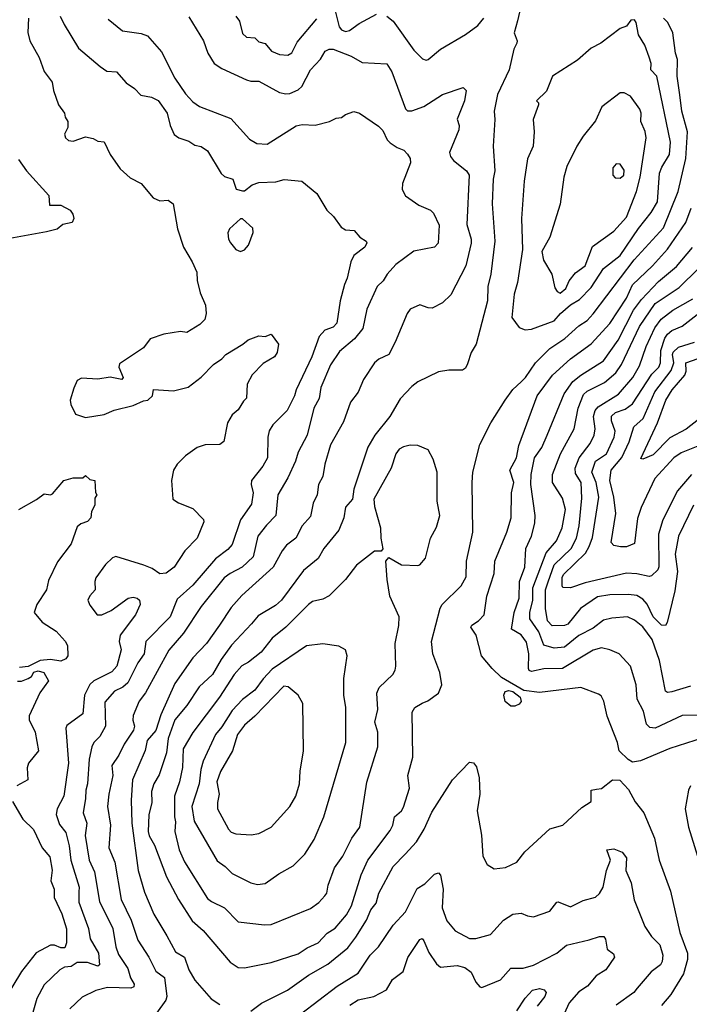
# Model space of a CAD drawing. Extents: x 1550320 to 1685906, y 509093 to 640511.
# Tile 471 of 532: x 1668456 to 1671700, y 600707 to 605478. Entities that reach past the tile are written whole.
import ezdxf

# ---------------------------------------------------------------- set-up
doc = ezdxf.new("R2010")
doc.units = 0

msp = doc.modelspace()

# ---------------------------------------------------------------- linework, layer by layer
at = {"layer": '0CON20XD'}
for points in [[(1670876.7, 605515), (1670867.2, 605472.8), (1670851.4, 605415), (1670866.2, 605376.2), (1670864.4, 605365), (1670849.1, 605335), (1670827.1, 605235), (1670771.2, 605115), (1670754.7, 605035), (1670758.2, 604995), (1670749.1, 604865), (1670757.2, 604745), (1670750, 604705), (1670745.4, 604585), (1670758.1, 604405), (1670738.9, 604245), (1670724.6, 604185), (1670722.2, 604115), (1670667.8, 603905), (1670642.5, 603865), (1670625, 603810), (1670615, 603790), (1670600.5, 603779.5), (1670535, 603780), (1670485, 603772.2), (1670385, 603723.3), (1670355, 603700.4), (1670298.8, 603641.2), (1670248.9, 603555), (1670175.7, 603465), (1670142.6, 603407.4), (1670075, 603203.3), (1670068.2, 603155), (1670035, 603116.2), (1670026.2, 603063.8), (1670002.5, 603005), (1669930, 602915), (1669902.7, 602867.3), (1669831.5, 602808.5), (1669723.6, 602665), (1669695, 602639.6), (1669610.5, 602589.5), (1669578.9, 602551.1), (1669481.9, 602448.1), (1669431.8, 602378.2), (1669390, 602305), (1669325.2, 602244.8), (1669265.3, 602155), (1669208.1, 602085), (1669174.9, 601995.1), (1669166.8, 601925), (1669131.2, 601818.8), (1669105, 601775.6), (1669095, 601738.8), (1669095.3, 601685), (1669081.2, 601625), (1669079, 601545), (1669083.7, 601523.7), (1669108.6, 601478.6), (1669166.9, 601325), (1669225.3, 601215.3), (1669291.7, 601111.7), (1669344.1, 601064.1), (1669475, 600910.6), (1669515, 600885.5), (1669545, 600883.1)], [(1669985.4, 605515), (1670002.9, 605442.9), (1670015, 605429.4), (1670035, 605421.1), (1670053.8, 605425), (1670101.1, 605458.9), (1670185, 605505.5)], [(1668498.1, 605485), (1668495.5, 605415.5), (1668505.6, 605375), (1668550, 605295), (1668575, 605226.2), (1668613.5, 605175), (1668619.1, 605135), (1668643.2, 605065), (1668672.5, 605025), (1668676, 605005), (1668688.8, 604985), (1668688.8, 604955), (1668673, 604923), (1668677.5, 604905), (1668692.3, 604892.3), (1668715, 604890), (1668775, 604910), (1668811.7, 604901.7), (1668835, 604888.8), (1668865, 604886.7), (1668894.3, 604824.3), (1668942, 604755), (1668991.3, 604711.3), (1669045, 604684), (1669102, 604615), (1669135, 604599.5), (1669175, 604603.8), (1669198.8, 604585), (1669220.6, 604465), (1669249.4, 604375), (1669292, 604305), (1669314.4, 604255), (1669315.4, 604215), (1669330, 604155), (1669356, 604094), (1669360, 604055), (1669352.5, 604025), (1669329.3, 604000.7), (1669265, 603962.5), (1669235, 603966.7), (1669155, 603953.8), (1669087.7, 603932.3), (1669055, 603887.5), (1668939.3, 603810.7), (1668936.7, 603795), (1668957.5, 603745), (1668950, 603735), (1668895, 603745.7), (1668835, 603735.8), (1668755, 603740.8), (1668735, 603730), (1668717.8, 603692.2), (1668700, 603635), (1668703.1, 603613.1), (1668726.1, 603566.1), (1668775, 603551.2), (1668865.7, 603564.3), (1668914.2, 603585.8), (1669005, 603608.8), (1669055, 603631.2), (1669077.5, 603635), (1669100, 603655), (1669103.6, 603686.4), (1669200.3, 603679.7), (1669272.4, 603697.6), (1669335, 603745.6), (1669395, 603808), (1669435.5, 603834.5), (1669454.4, 603855.6), (1669537.5, 603905), (1669562.7, 603927.3), (1669615, 603946.2), (1669645, 603943.3), (1669675, 603954), (1669710, 603905), (1669702.5, 603865), (1669690, 603845), (1669635, 603812.5), (1669582.4, 603757.6), (1669557.8, 603712.2), (1669555, 603643.3), (1669540, 603630), (1669515, 603587.5), (1669485, 603563.3), (1669462.9, 603525), (1669445.6, 603434.4), (1669425, 603420), (1669355, 603418.5), (1669315, 603404.6), (1669258.5, 603365), (1669219.5, 603325), (1669201.1, 603295), (1669191.1, 603245), (1669197.5, 603155), (1669225, 603136.9), (1669295, 603109.2), (1669346.4, 603056.4), (1669348.6, 603045), (1669315.3, 602965), (1669255.6, 602904.4), (1669205, 602825.5), (1669165, 602795.6), (1669135, 602792.9), (1669098, 602818), (1669056.7, 602835), (1668922.3, 602877.7), (1668905, 602871.2), (1668871.7, 602838.3), (1668825, 602773.3), (1668819.2, 602755), (1668821.2, 602715), (1668795, 602686.7), (1668786.7, 602665), (1668795, 602641.9), (1668830.8, 602595), (1668853.3, 602595), (1668899.2, 602615), (1668982, 602675), (1669005, 602680), (1669024.5, 602674.5), (1669035.7, 602665), (1669038.9, 602645), (1669017.7, 602595), (1668942.2, 602495), (1668937.7, 602465), (1668947.2, 602425), (1668925.9, 602345), (1668902.2, 602317.8), (1668815.6, 602274.4), (1668795, 602256.5), (1668770, 602205), (1668761.1, 602115), (1668685, 602057.5), (1668680, 602045), (1668692.1, 601875), (1668669.5, 601715), (1668636.8, 601655), (1668632.9, 601627.1), (1668648.5, 601578.5), (1668678.9, 601538.9), (1668696.1, 601475), (1668703.3, 601405), (1668743.7, 601275), (1668742, 601252), (1668742.1, 601202.1), (1668790, 601075), (1668797.5, 601025), (1668837.7, 600955), (1668842.3, 600897.7), (1668835, 600891.3), (1668785, 600910.2), (1668735, 600909.7), (1668705, 600890.3), (1668673.4, 600886.6), (1668650.6, 600875), (1668575, 600801.4), (1668538.2, 600735), (1668507.3, 600622.7)], [(1668652.7, 605495), (1668670.8, 605455), (1668740.5, 605340.5), (1668845, 605251.2), (1668878.3, 605228.3), (1668925, 605225.6), (1668972.1, 605172.1), (1669012.5, 605145), (1669042.4, 605112.4), (1669095, 605103.3), (1669126.8, 605086.8), (1669171.1, 605025), (1669185.4, 604965.4), (1669205, 604922), (1669226.2, 604906.2), (1669275, 604889.4), (1669305, 604870), (1669335, 604864.3), (1669365, 604842.5), (1669432.7, 604732.7), (1669448.6, 604718.6), (1669488.8, 604705), (1669505, 604656.2), (1669535, 604648.8), (1669545, 604648.8), (1669582, 604678), (1669615, 604689.1), (1669697.4, 604692.6), (1669736.6, 604703.4), (1669822.5, 604695), (1669895.9, 604635.9), (1669944, 604555), (1669975.8, 604525), (1670013.4, 604473.4), (1670035, 604459.2), (1670076.4, 604456.4), (1670103.7, 604423.7), (1670133.8, 604405), (1670137, 604397), (1670128.1, 604375), (1670075, 604335.8), (1670060, 604305), (1670043.1, 604225), (1670028.9, 604195), (1670008.8, 604115), (1669991.7, 604008.3), (1669975, 603988.8), (1669935, 603973.3), (1669906.5, 603943.5), (1669871.8, 603845), (1669794.6, 603685), (1669786.9, 603655), (1669751.1, 603585), (1669682.5, 603515), (1669664, 603486), (1669657.5, 603455), (1669656.2, 603355), (1669634.5, 603315), (1669579.6, 603245), (1669577.9, 603225), (1669587.2, 603185), (1669579.6, 603130.4), (1669526.1, 603053.9), (1669485.6, 602934.4), (1669465, 602911.5), (1669403.9, 602866.1), (1669295, 602738.5), (1669219.5, 602670.5), (1669185, 602584.5), (1669067.5, 602465), (1669059.5, 602405), (1669028.4, 602361.6), (1668979.7, 602265), (1668956.3, 602243.7), (1668915.8, 602225), (1668868.9, 602171.1), (1668871.1, 602055), (1668844.7, 602005), (1668814.5, 601975), (1668805.3, 601955), (1668791.7, 601895), (1668784.7, 601775.3), (1668775.6, 601745), (1668775.5, 601705), (1668763.6, 601635), (1668781.1, 601585), (1668773.2, 601525), (1668793.1, 601405), (1668818.6, 601348.6), (1668842.2, 601205), (1668907.1, 601075), (1668921.7, 600985), (1668935, 600948.6), (1668980.3, 600880.3), (1668993.3, 600835), (1669010.4, 600805), (1669008.6, 600791.4), (1668995, 600784.7), (1668881.1, 600788.9), (1668825.4, 600774.6), (1668758.1, 600741.9), (1668699.5, 600685)], [(1668885, 605480.8), (1668954.1, 605424.1), (1669045, 605411.5), (1669075, 605400.5), (1669142.3, 605322.3), (1669207.3, 605195), (1669259.4, 605119.4), (1669295, 605079.4), (1669326.7, 605056.7), (1669478.6, 604998.6), (1669569.4, 604899.4), (1669605, 604878.6), (1669655, 604875.6), (1669795, 604964.4), (1669825, 604970.6), (1669887.3, 604967.3), (1669957.5, 604985), (1669988.8, 605001.2), (1670015, 605004.2), (1670035, 605018.8), (1670075, 605032.5), (1670102.5, 605025), (1670195, 604962), (1670215, 604941.2), (1670236.2, 604896.2), (1670251.4, 604881.4), (1670285, 604858), (1670316.7, 604845), (1670335, 604826.7), (1670347.1, 604805), (1670349.4, 604785), (1670310, 604685), (1670308.6, 604655), (1670325.8, 604625), (1670389.6, 604579.6), (1670445.5, 604555.5), (1670460.9, 604540.9), (1670487.9, 604482.1), (1670482.5, 604395), (1670465, 604376), (1670365, 604356.9), (1670278.3, 604291.7), (1670235.7, 604245), (1670217.5, 604212.5), (1670187.1, 604185), (1670137.5, 604075), (1670118.7, 603981.3), (1670077.8, 603932.2), (1670005, 603870.4), (1669961.1, 603805), (1669915.2, 603695), (1669907.2, 603642.8), (1669881.5, 603595), (1669848.7, 603465), (1669805, 603382), (1669791.9, 603338.1), (1669755, 603258.6), (1669706.4, 603175), (1669697.5, 603075), (1669650.8, 603029.2), (1669610.4, 602975), (1669586.5, 602875), (1669534.4, 602825.6), (1669475, 602795.3), (1669447, 602773), (1669334.6, 602635), (1669249.6, 602505), (1669177.7, 602422.3), (1669065, 602217.1), (1669035, 602175.7), (1669006, 602106), (1669004.3, 602084.3), (1669012.5, 602055), (1669007.9, 602035), (1668961.7, 601968.3), (1668936.3, 601913.6), (1668901.5, 601865), (1668907.5, 601815), (1668887.1, 601725), (1668881.1, 601665), (1668895.3, 601575), (1668887.9, 601465), (1668916.4, 601396.4), (1668947.1, 601215), (1668995.8, 601115), (1669027.7, 601017.7), (1669081.1, 600935), (1669115, 600867.8), (1669157, 600837), (1669169.2, 600745), (1669163.3, 600726.7), (1669118, 600665)], [(1669275, 605492.2), (1669346.4, 605375), (1669367.8, 605315), (1669397.5, 605265), (1669435, 605241.4), (1669555, 605186.9), (1669575, 605180.6), (1669615, 605180.5), (1669715, 605125.3), (1669745, 605118.7), (1669765, 605121.1), (1669805, 605138.2), (1669822.5, 605155), (1669865, 605235.6), (1669913.4, 605286.6), (1669935.4, 605325), (1669954.9, 605335.1), (1669975, 605335.8), (1670061.5, 605301.5), (1670115, 605270), (1670235, 605264.2), (1670258.2, 605225), (1670325.3, 605045.3), (1670335, 605036.7), (1670355, 605036.2), (1670413.2, 605056.8), (1670505, 605115.6), (1670605, 605148.8), (1670619.2, 605135), (1670611.4, 605085), (1670575.7, 604995.7), (1670585.8, 604965), (1670584.2, 604945), (1670537.5, 604835), (1670542.5, 604815), (1670558, 604795), (1670621.1, 604745), (1670632.7, 604725), (1670622.1, 604485), (1670643.3, 604415), (1670642.4, 604395), (1670618, 604285), (1670545, 604144.3), (1670503.7, 604106.3), (1670455, 604080.6), (1670435, 604081.1), (1670395, 604095.8), (1670348, 604075), (1670333.5, 604055), (1670274.2, 603915.8), (1670243.8, 603856.2), (1670196.2, 603833.8), (1670175.4, 603814.6), (1670121.5, 603735), (1670095, 603672.5), (1670058.1, 603625), (1670025, 603530), (1669962.4, 603417.6), (1669934.7, 603325), (1669923.8, 603265), (1669903.1, 603225), (1669897.1, 603175), (1669877.5, 603135), (1669865, 603070), (1669824.7, 603025.3), (1669793.3, 602965), (1669748.9, 602931.1), (1669727.3, 602905), (1669683.2, 602825), (1669532.4, 602687.6), (1669480.7, 602629.3), (1669424.2, 602544.2), (1669361.1, 602455), (1669295, 602385.5), (1669207.9, 602262.1), (1669140, 602110), (1669115.6, 602034.4), (1669074.2, 601985), (1669063.5, 601936.5), (1669002.5, 601795), (1668996.2, 601696.2), (1668999.6, 601585), (1669030, 601355), (1669060.5, 601250.5), (1669105, 601144.2), (1669168.3, 601038.3), (1669211.5, 600961.5), (1669254.8, 600934.8), (1669274.7, 600874.7), (1669304.2, 600824.2), (1669383.8, 600733.8), (1669425, 600705.6)], [(1669503.3, 605495), (1669521.4, 605471.4), (1669535, 605411.4), (1669555, 605393.1), (1669595, 605390.4), (1669615, 605371.2), (1669645, 605362.7), (1669676, 605325), (1669715, 605310), (1669755, 605306.2), (1669775, 605316.7), (1669800.6, 605369.4), (1669895, 605482.8)], [(1669545, 600883.1), (1669675, 600910), (1669805, 600952.2), (1669849.2, 600980.9), (1669901.8, 601005), (1669945, 601051.6), (1669985, 601076.2), (1670038.6, 601141.4), (1670063.9, 601185), (1670110.7, 601335), (1670143.3, 601405), (1670251, 601549), (1670264.1, 601575), (1670271.5, 601615), (1670305.8, 601644.2), (1670315, 601662), (1670344.3, 601754.3), (1670336.7, 601815), (1670361.1, 601905), (1670356.6, 602123.4), (1670370.8, 602145), (1670405.7, 602165.7), (1670433.1, 602176.9), (1670485, 602214.3), (1670501.5, 602255), (1670491.8, 602315), (1670457.7, 602405), (1670451.1, 602465), (1670493.3, 602626.7), (1670503.1, 602645), (1670595, 602734.4), (1670618.6, 602778.6), (1670620.5, 602855), (1670651.9, 602995), (1670647.9, 603235), (1670652, 603285), (1670685, 603420), (1670738.8, 603525), (1670807.7, 603635), (1670845, 603686.4), (1670885, 603723.8), (1670906.7, 603745), (1670955.4, 603815), (1671024.8, 603885.2), (1671097.2, 603932.8), (1671165, 603994.6), (1671205, 604020.7), (1671235, 604052.5), (1671433, 604315), (1671575, 604468.8), (1671645.7, 604645), (1671683.1, 604805), (1671690.8, 604935), (1671663.2, 605035), (1671653.6, 605113.6), (1671641.8, 605205), (1671643.3, 605285), (1671632.8, 605315), (1671620.9, 605415), (1671596.6, 605465), (1671575.7, 605485.7)], [(1670235, 605495.5), (1670265, 605471.1), (1670365, 605330.5), (1670407.7, 605287.7), (1670425, 605281.5)], [(1670425, 605281.5), (1670435, 605284.5), (1670495, 605335.4), (1670615, 605405.6), (1670675, 605449.4), (1670705, 605485.8)], [(1670905, 603974.5), (1670935, 603979.1), (1671045, 604018.5), (1671076.6, 604055), (1671125, 604096.2), (1671168.4, 604121.6), (1671225, 604179.6), (1671285, 604271.6), (1671364.2, 604335.8), (1671453.6, 604466.4), (1671515.8, 604544.2), (1671545.3, 604595), (1671555.9, 604735), (1671566.2, 604763.8), (1671603.3, 604825), (1671608.8, 604885), (1671542.4, 605205), (1671513.2, 605235), (1671515.3, 605265), (1671505, 605295.8), (1671485.2, 605355.2), (1671453.9, 605403.9), (1671443.1, 605465), (1671435, 605476.5), (1671416.7, 605475), (1671395, 605446.7), (1671365, 605435.8), (1671272, 605365), (1671225, 605339.2), (1671158.9, 605281.1), (1671037.8, 605205), (1671008.3, 605131.7), (1670960, 605085), (1670970, 605075), (1670970, 605065), (1670943.1, 604995), (1670948.5, 604935), (1670944.2, 604865), (1670916.4, 604803.6), (1670900.4, 604695), (1670887.1, 604515), (1670892.5, 604365), (1670868.4, 604205), (1670852, 604148), (1670840.8, 604035), (1670875, 603986), (1670905, 603974.5)], [(1671075, 604153.5), (1671102.3, 604175), (1671118, 604212), (1671148.6, 604251.4), (1671194.7, 604285), (1671230.5, 604379.5), (1671335, 604453.3), (1671395, 604520.4), (1671444.7, 604645), (1671461.3, 604715), (1671490.8, 604905), (1671486.3, 604936.3), (1671465.3, 604985), (1671466.5, 605025), (1671460.3, 605045), (1671415, 605107.5), (1671385, 605124), (1671365, 605124.2), (1671275.5, 605055), (1671245, 604987.5), (1671185.8, 604914.2), (1671154.6, 604865), (1671107.1, 604767.1), (1671092.5, 604715), (1671075, 604584.2), (1671023.8, 604425), (1670985.4, 604354.6), (1670992.8, 604312.8), (1671034.4, 604245), (1671048.8, 604178.8), (1671060.2, 604160.2), (1671075, 604153.5)], [(1668450.2, 604800.2), (1668488.1, 604745), (1668596.3, 604626.3), (1668600, 604580), (1668655, 604580), (1668701.2, 604555), (1668713.8, 604535), (1668717.5, 604515), (1668710, 604495), (1668665, 604486.2), (1668637.6, 604462.4), (1668585, 604449.5), (1668408.3, 604418.3)], [(1671365, 604710.8), (1671382.2, 604725), (1671385, 604748.8), (1671365, 604778), (1671345, 604780), (1671330, 604760), (1671329.2, 604725), (1671340.9, 604710.9), (1671365, 604710.8)], [(1671808.2, 602011.8), (1671605, 601947.1), (1671463.4, 601886.6), (1671425, 601880.8), (1671403, 601893), (1671360, 601935), (1671351.4, 601975), (1671302.5, 602102.5), (1671286.5, 602176.5), (1671272.3, 602202.3), (1671260.5, 602210.5), (1671175, 602241.9), (1670975, 602217.5), (1670898.3, 602228.3), (1670790.4, 602290.4), (1670744.3, 602335), (1670693.3, 602395), (1670667, 602495), (1670642.3, 602535), (1670646.9, 602545), (1670678.5, 602565), (1670706.2, 602595), (1670718.9, 602685), (1670754.7, 602795), (1670757.2, 602855), (1670815.8, 602995), (1670836.2, 603063.8), (1670838.3, 603185), (1670849.7, 603235), (1670830.6, 603295), (1670863, 603355), (1670874.8, 603415.2), (1670963.5, 603655), (1671036.6, 603755), (1671124.6, 603835), (1671225, 603906.7), (1671314.2, 604005.8), (1671395, 604129.4), (1671425, 604192.6), (1671521.2, 604285), (1671594.3, 604365.7), (1671682.8, 604495), (1671709.2, 604565)], [(1669525, 604354), (1669545, 604362.5), (1669564.2, 604385), (1669587.1, 604447.1), (1669585, 604467.5), (1669535, 604513.3), (1669525, 604512.5), (1669472, 604465), (1669464.2, 604445), (1669467.5, 604415), (1669476.8, 604396.8), (1669503.3, 604365), (1669525, 604354)], [(1671775, 602108.6), (1671665, 602106.7), (1671535, 602045.8), (1671508.7, 602048.7), (1671493.2, 602065), (1671477.4, 602127.4), (1671448, 602185), (1671443.1, 602255), (1671415.3, 602345.3), (1671359.4, 602405), (1671315.3, 602425.3), (1671275, 602433.8), (1671235, 602423.8), (1671085.8, 602335), (1670995, 602332.6), (1670935, 602320), (1670924.1, 602324.1), (1670920.7, 602335), (1670922.6, 602405), (1670911.2, 602461.2), (1670885, 602498.1), (1670837.9, 602525), (1670852, 602605), (1670875.2, 602675), (1670877.8, 602755), (1670902.4, 602825), (1670907.3, 602915), (1670935.3, 602975), (1670952.2, 603037.8), (1670953.1, 603075), (1670931.8, 603225), (1670933.2, 603275), (1670949.5, 603355), (1670984.7, 603405), (1671011.1, 603465), (1671094.2, 603665), (1671135.2, 603725), (1671173.7, 603756.3), (1671285, 603825.4), (1671356, 603925), (1671430, 604070), (1671468.1, 604121.9), (1671550.5, 604209.5), (1671638.7, 604281.3), (1671715, 604374.7)], [(1671705, 602249.1), (1671615, 602220.5), (1671595, 602218.6), (1671585, 602224.2), (1671556.2, 602373.8), (1671519.4, 602475), (1671475, 602535.9), (1671435, 602569.1), (1671400, 602585), (1671325, 602578.8), (1671285, 602568.2), (1671235, 602529.3), (1671165.5, 602494.5), (1671095, 602438.1), (1671045, 602432.8), (1670995, 602446.8), (1670971.3, 602511.3), (1670926.9, 602575), (1670927.1, 602605), (1670941.1, 602665), (1670942.5, 602725), (1671006, 602894), (1671056.6, 602953.4), (1671084.7, 603015.3), (1671100.7, 603105), (1671085, 603160), (1671037.2, 603235), (1671037.2, 603275), (1671075.5, 603374.5), (1671141.6, 603495), (1671161.7, 603595), (1671188, 603662), (1671205, 603677.4), (1671289.9, 603720.1), (1671343.8, 603766.2), (1671372.1, 603807.9), (1671459.4, 603990.6), (1671535, 604102.7), (1671650.3, 604179.7), (1671745, 604272.3)], [(1671719.6, 603125), (1671647, 602975), (1671631.8, 602888.2), (1671642.2, 602805), (1671629.4, 602710.6), (1671593.5, 602556.5), (1671585, 602541.8), (1671565, 602544.2), (1671525, 602585.2), (1671495.5, 602645.5), (1671475, 602669.6), (1671445, 602688.2), (1671405, 602693.2), (1671315, 602690.7), (1671255, 602681.1), (1671172.7, 602625), (1671111, 602549), (1671095, 602542.3), (1671035, 602540.4), (1671013.7, 602565), (1671003.7, 602625), (1671002.9, 602715), (1671016.6, 602753.4), (1671045, 602837.1), (1671127.3, 602915), (1671153.9, 602965), (1671165.9, 603025), (1671179.7, 603160.3), (1671176.3, 603235), (1671149.1, 603279.1), (1671147.6, 603305), (1671165.7, 603355), (1671219.1, 603425), (1671239.1, 603465), (1671243.1, 603495), (1671235.7, 603555), (1671243.5, 603585), (1671257.7, 603602.3), (1671356.3, 603663.7), (1671425.6, 603744.4), (1671458.9, 603801.1), (1671490.4, 603895), (1671533, 603985), (1671563.4, 604026.6), (1671620.2, 604069.8), (1671717.5, 604125)], [(1671710, 603275), (1671642, 603195), (1671571.5, 603055), (1671550.6, 602985), (1671553, 602827), (1671547.6, 602812.4), (1671517.2, 602782.8), (1671505, 602780), (1671445, 602793.2), (1671395, 602796.3), (1671195, 602750), (1671125, 602724.4), (1671087.5, 602727.5), (1671084.4, 602735), (1671084.5, 602775), (1671090.6, 602789.4), (1671196.3, 602893.7), (1671215.2, 602925), (1671230.7, 602969.3), (1671261, 603165), (1671248.6, 603235), (1671227.1, 603285), (1671245, 603339.2), (1671298.6, 603375), (1671335.7, 603455), (1671340.5, 603485), (1671323.1, 603535), (1671323.6, 603556.4), (1671341.6, 603575), (1671389.3, 603590.7), (1671425, 603617.2), (1671519.1, 603760.9), (1671552.6, 603795), (1671560.2, 603815), (1671562.8, 603875), (1671580.9, 603935), (1671593.8, 603955), (1671615, 603971.4), (1671665, 603992.4), (1671767.3, 604072.7)], [(1671765, 603421.1), (1671660.5, 603379.5), (1671624.5, 603355), (1671533.6, 603255), (1671466.4, 603115), (1671449.2, 603060.8), (1671435, 602940), (1671395, 602924.3), (1671365.9, 602924.1), (1671335, 602930), (1671321.9, 602945), (1671344.4, 603085), (1671334.6, 603164.6), (1671315.2, 603245), (1671322.2, 603295), (1671373.1, 603356.9), (1671408.2, 603431.8), (1671430.8, 603505), (1671477, 603545), (1671533.1, 603675), (1671612.5, 603777.5), (1671624.6, 603815), (1671618.9, 603855), (1671622.5, 603867.5), (1671648.3, 603891.7), (1671724.5, 603915.5)], [(1671745, 603540.7), (1671685.4, 603494.6), (1671605, 603451.6), (1671525, 603369.5), (1671475, 603348.1), (1671465, 603352.5), (1671546.1, 603523.9), (1671586.2, 603635), (1671616.9, 603685), (1671678.1, 603755), (1671684.4, 603775), (1671682.8, 603815), (1671835, 603869.3)], [(1669642.6, 601092.6), (1669675, 601094.4), (1669865, 601171.9), (1669905, 601200.8), (1669935, 601232.5), (1669944.4, 601245), (1669950.4, 601285), (1669981.8, 601368.2), (1670021.5, 601425), (1670065, 601512.2), (1670103.5, 601565), (1670137, 601783), (1670191.2, 601955), (1670191.2, 602025), (1670176.2, 602075), (1670190.4, 602135), (1670186.6, 602215), (1670197.4, 602242.6), (1670263.8, 602305), (1670274.2, 602325.8), (1670278.6, 602345), (1670274.5, 602455), (1670293.4, 602543.4), (1670294.4, 602584.4), (1670248.5, 602685), (1670235.6, 602765), (1670230, 602855), (1670245, 602872.5), (1670305, 602836), (1670385, 602833.8), (1670395, 602836.7), (1670421.7, 602868.3), (1670445.5, 602965), (1670475, 603018.8), (1670490.9, 603075), (1670478.5, 603145), (1670478.2, 603285), (1670458.8, 603348.8), (1670435, 603393.3), (1670385, 603415.5), (1670347, 603417), (1670315, 603408.8), (1670295, 603396.4), (1670278.4, 603375), (1670255.3, 603304.7), (1670172.2, 603155), (1670175, 603120), (1670204.4, 603015.6), (1670205.4, 602965), (1670216, 602914), (1670207, 602903), (1670175, 602903.3), (1670088, 602835), (1670034.6, 602765.4), (1669955, 602685.6), (1669925, 602669.4), (1669875, 602658.8), (1669855.6, 602645), (1669745.2, 602534.8), (1669678.5, 602481.5), (1669625, 602412.9), (1669564.8, 602365.2), (1669532.5, 602347.5), (1669494.3, 602305), (1669424.1, 602195), (1669295, 602024.4), (1669247.2, 601945), (1669244.2, 601855), (1669229.5, 601785), (1669205.2, 601715), (1669206.2, 601616.2), (1669211.1, 601591.1), (1669208.2, 601545), (1669228.8, 601455), (1669255, 601397.5), (1669365, 601220), (1669384.7, 601204.8), (1669448.1, 601175), (1669515, 601106.2), (1669642.6, 601092.6)], [(1668451.2, 603105), (1668537.3, 603152.7), (1668575, 603180.8), (1668605, 603176.2), (1668615, 603181.2), (1668670, 603245), (1668715, 603258.8), (1668761.7, 603258.3), (1668775, 603270), (1668795, 603250), (1668820, 603245), (1668823, 603187), (1668830, 603175), (1668820.7, 603159.3), (1668819.2, 603125), (1668803.8, 603095), (1668801.2, 603065), (1668785, 603046), (1668752.5, 603035), (1668735, 603020), (1668705, 602938.1), (1668638.5, 602851.5), (1668595, 602761.2), (1668585.3, 602714.7), (1668539.4, 602645), (1668526, 602605), (1668565, 602558.6), (1668632.5, 602515), (1668676.4, 602466.4), (1668686.9, 602445), (1668688.8, 602395), (1668678.8, 602381.2), (1668655, 602370), (1668605, 602378.1), (1668555, 602373.8), (1668496.4, 602343.6), (1668455, 602338.8)], [(1669607.4, 601287.4), (1669645, 601292.5), (1669710.6, 601339.4), (1669781.4, 601378.6), (1669836.9, 601435), (1669882.1, 601505), (1669930, 601615), (1670035.5, 601975), (1670035.5, 602145), (1670025.5, 602205), (1670025.9, 602285), (1670042.9, 602395), (1670035, 602424.2), (1670002.8, 602442.8), (1669925, 602454.5), (1669845, 602444.5), (1669678.3, 602331.7), (1669635, 602283.6), (1669595, 602229.5), (1669535, 602184), (1669485, 602130), (1669435, 602051.2), (1669404.2, 602015), (1669344.5, 601885), (1669332.8, 601845), (1669324.8, 601775), (1669289.6, 601665), (1669301.6, 601595), (1669412.5, 601402.5), (1669451.4, 601375), (1669485, 601340.5), (1669575.4, 601295.4), (1669607.4, 601287.4)], [(1668445, 602272.5), (1668465, 602272.9), (1668496.7, 602285), (1668513.3, 602295), (1668523.6, 602316.4), (1668545, 602323.3), (1668572.5, 602315), (1668596.2, 602275), (1668553.9, 602216.1), (1668502.5, 602105), (1668502.1, 602085), (1668531.1, 602025), (1668547.1, 601935), (1668498.1, 601875), (1668492.7, 601852.7), (1668495.7, 601794.3), (1668442.5, 601765)], [(1669577.6, 601527.6), (1669615, 601534.4), (1669674.3, 601565), (1669764.4, 601665), (1669794.5, 601715), (1669811.8, 601775), (1669814, 601836), (1669830.9, 601935), (1669827.9, 602165), (1669805, 602205.8), (1669756, 602245), (1669735, 602247.9), (1669595, 602102.5), (1669545, 602060), (1669511.8, 602015), (1669486.1, 601935), (1669428.2, 601835), (1669411.1, 601785), (1669422.4, 601725), (1669413.5, 601685), (1669413.9, 601653.9), (1669467.8, 601555), (1669481.2, 601541.2), (1669503.1, 601533.1), (1669577.6, 601527.6)], [(1670835, 602151.9), (1670808.1, 602175), (1670801.4, 602205), (1670807.7, 602222.3), (1670825, 602228), (1670845, 602222.9), (1670880, 602195), (1670885.5, 602174.5), (1670875, 602161.4), (1670855, 602152.2), (1670835, 602151.9)], [(1670322.7, 601435), (1670377.7, 601495), (1670414.7, 601555.3), (1670452.6, 601637.4), (1670552.9, 601795), (1670635, 601881.2), (1670655, 601876.7), (1670668.3, 601858.3), (1670681.1, 601805), (1670685.4, 601725), (1670672.2, 601645), (1670693.9, 601526.1), (1670700, 601425), (1670720, 601385), (1670753.9, 601363.9), (1670809.7, 601370.3), (1670864.3, 601395.7), (1670903.4, 601446.6), (1671025, 601557.5), (1671086.7, 601575), (1671178.7, 601661.3), (1671225, 601690), (1671224.2, 601745), (1671250.3, 601749.7), (1671275, 601752.5), (1671327.5, 601795), (1671362.7, 601792.7), (1671405, 601748), (1671437.9, 601687.9), (1671478.9, 601635), (1671531.4, 601511.4), (1671554.7, 601405), (1671608.2, 601255), (1671654.1, 601055), (1671691.2, 600955), (1671690.7, 600925), (1671671.3, 600855), (1671610.3, 600755), (1671565, 600700.9)], [(1671705, 601766.2), (1671695.6, 601744.4), (1671680.7, 601655), (1671695.4, 601565), (1671739.3, 601425)], [(1668420.3, 601690.3), (1668471.9, 601605), (1668523.4, 601553.4), (1668564.4, 601465), (1668601.9, 601421.9), (1668613.4, 601356.6), (1668606.4, 601305), (1668623.3, 601265), (1668623.1, 601225), (1668660.8, 601145), (1668682.1, 601072.1), (1668682, 601005), (1668675, 600981.5), (1668655, 600980.9), (1668625, 600994), (1668605, 600993.9), (1668535, 600956.5), (1668465, 600865.6), (1668385.5, 600735)], [(1669728.1, 600591.9), (1669993.5, 600795), (1670095, 600857.7), (1670154.1, 600945), (1670194.3, 600985.7), (1670265, 601090.6), (1670325.5, 601155), (1670382.1, 601267.9), (1670418.8, 601291.2), (1670465, 601337.8), (1670485, 601343.8), (1670495, 601332.5), (1670507.5, 601265), (1670502.7, 601175), (1670525, 601111.1), (1670565, 601063.5), (1670635, 601025.5), (1670665, 601026.1), (1670736.9, 601045), (1670800, 601115), (1670845, 601143.5), (1670885, 601149.4), (1670915.6, 601135.6), (1670945, 601130.8), (1671025, 601159.2), (1671058, 601202), (1671065, 601204), (1671125, 601179.2), (1671185, 601210), (1671245, 601225.8), (1671265, 601244), (1671281.9, 601275), (1671298.9, 601355), (1671317.5, 601405), (1671300, 601455), (1671335, 601460), (1671375, 601443.8), (1671395, 601416.7), (1671392.5, 601355), (1671418.9, 601295), (1671433.1, 601213.1), (1671484.6, 601084.6), (1671517.5, 601035), (1671557.3, 600995), (1671571.3, 600945), (1671568.8, 600915), (1671560.9, 600899.1), (1671515.3, 600864.7), (1671447.8, 600785), (1671431.4, 600765), (1671345, 600703.1)], [(1669575, 600674.4), (1669626.7, 600713.3), (1669753.1, 600775), (1669855, 600848.7), (1669948.3, 600901.7), (1670045, 600981.5), (1670085, 601032.2), (1670136.2, 601115), (1670157.3, 601165), (1670183.2, 601196.8), (1670195.3, 601245), (1670264.8, 601375.2), (1670322.7, 601435)], [(1670055, 600702.2), (1670095, 600729.5), (1670170.8, 600745), (1670233, 600777), (1670262.5, 600827.5), (1670314, 600866), (1670336, 600934), (1670395, 601021.9), (1670405, 601025.8), (1670414.5, 601014.5), (1670437.7, 600957.7), (1670475, 600902.9), (1670495, 600886.9), (1670574.6, 600895.4), (1670612, 600885), (1670643.1, 600863.1), (1670665.8, 600815), (1670685, 600792), (1670695, 600788.8), (1670785, 600826), (1670835, 600881.5), (1670895, 600882.2), (1670945, 600896.2), (1671058.5, 600955), (1671105, 600993.9), (1671215, 601018.8), (1671265, 601036.2), (1671285.3, 601035.3), (1671293.2, 601023.2), (1671301.9, 600975), (1671332.2, 600952.2), (1671338.1, 600935), (1671296.2, 600873.8), (1671248.9, 600845), (1671207.3, 600795), (1671165, 600766.9), (1671117.2, 600715), (1671045.3, 600555)], [(1670865, 600675.7), (1670905, 600737.5), (1670940, 600775), (1670975, 600783.3), (1670996.5, 600776.5), (1671006.2, 600765), (1671000, 600745), (1670962.4, 600697.6)]]:
    msp.add_lwpolyline(points, dxfattribs=at)

doc.saveas('drawing.dxf')
